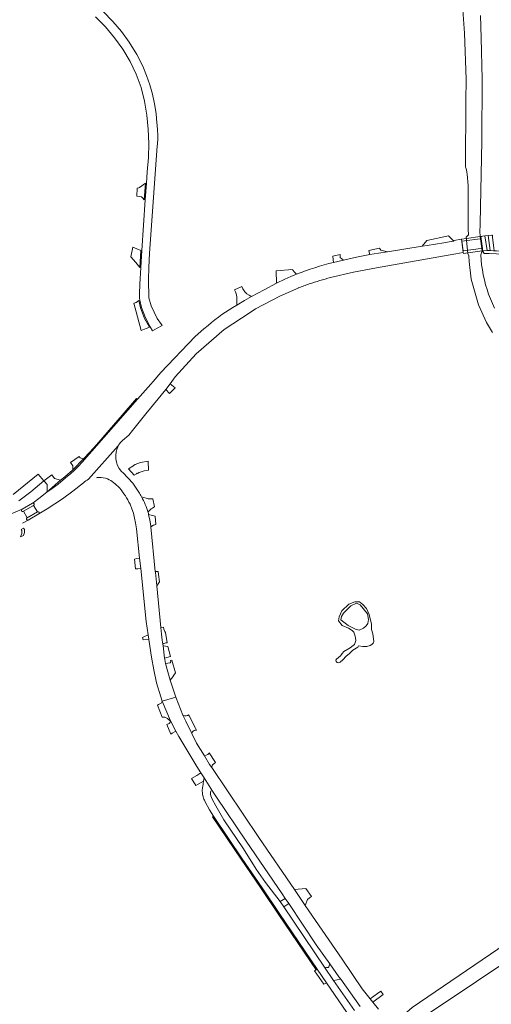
# Model space of a CAD drawing. Header units: metres. Extents: x 166325 to 190320, y 381923 to 404576.
# Tile 530 of 656: x 170844 to 171041, y 394180 to 394592. Entities that reach past the tile are written whole.
import ezdxf

# ---------------------------------------------------------------- set-up
doc = ezdxf.new("R2010")
doc.units = ezdxf.units.M
for name, color, linetype, lineweight in [('B-WE-OG-WATER_BEEK-GV', 8, 'Continuous', 18), ('B-WE-OG-WATER_MEER-GV', 8, 'Continuous', 18), ('B-WE-VH-VERHARDING_ASFALT-GV', 8, 'Continuous', 18), ('B-WE-VH-VERHARDING_BETON-GV', 8, 'Continuous', 18), ('B-WE-VH-VERHARDING_BETONSTRAATSTEEN-GV', 8, 'Continuous', 18), ('B-WE-VH-VERHARDING_HALFVERHARDING-GV', 8, 'Continuous', 18), ('B-WE-VH-VERHARDING_STRAATBAKSTEEN-GV', 8, 'Continuous', 18)]:
    doc.layers.add(name, color=color, linetype=linetype, lineweight=lineweight)

msp = doc.modelspace()

# ---------------------------------------------------------------- linework, layer by layer
at = {"layer": 'B-WE-OG-WATER_BEEK-GV', "flags": 128}
for points in [[(171028.442, 394599.71), (171029.433, 394586.051), (171030.131, 394566.856), (171030.025, 394557.584), (171029.861, 394530.25), (171029.893, 394529.991), (171030.003, 394529.653), (171030.259, 394528.837), (171030.452, 394527.958), (171030.567, 394527.066), (171030.941, 394522.344), (171030.975, 394504.1), (171031.102, 394501.731), (171030.105, 394500.731), (171030.751, 394493.823), (171031.282, 394492.872), (171031.288, 394492.742), (171031.437, 394490.444), (171032.168, 394483.148), (171035.337, 394472.416), (171038.611, 394464.997), (171041.068, 394460.764)], [(171036.876, 394486.992), (171036.568, 394489.12), (171036.339, 394491.258), (171036.191, 394493.37), (171036.79, 394495), (171036.666, 394495.974), (171036.153, 394499.981), (171036.031, 394500.935), (171035.87, 394503.185), (171035.897, 394505.769), (171035.91, 394506.367), (171036.687, 394540.908), (171036.82, 394566.815), (171036.441, 394584.058), (171036.114, 394593.467)]]:
    msp.add_lwpolyline(points, dxfattribs=at)
at = {"layer": 'B-WE-OG-WATER_BEEK-GV'}
msp.add_lwpolyline([(171041.978, 394470.979, -0.0730696), (171036.876, 394486.992)], format="xyb", dxfattribs=at)
at = {"layer": 'B-WE-OG-WATER_MEER-GV', "flags": 128}
for points in [[(170991.538, 394331.536), (170991.157, 394334.733), (170990.59, 394336.538), (170990.59, 394338.705), (170989.634, 394342.763), (170988.473, 394345.343), (170986.873, 394347.045), (170985.479, 394348.051), (170983.544, 394348.051), (170981.041, 394347.071), (170978.2, 394344.276), (170977.013, 394341.851), (170976.703, 394340.2), (170978.329, 394338.136), (170980.987, 394337.079), (170982.432, 394336.047), (170983.174, 394335.389), (170983.718, 394333.755), (170983.849, 394332.838), (170984.061, 394331.927), (170983.798, 394331.111), (170983.456, 394330.274), (170982.938, 394329.799), (170981.698, 394328.871), (170979.043, 394327.304), (170978.347, 394326.548), (170977.954, 394326.135), (170977.581, 394325.449), (170975.977, 394324.169), (170975.695, 394323.755), (170975.856, 394323.181), (170976.172, 394322.687), (170976.635, 394322.577), (170977.503, 394322.929), (170978.541, 394323.776), (170979.953, 394325.329), (170981.226, 394326.361), (170982.698, 394327.914), (170984.857, 394329.157), (170985.16, 394329.651), (170986.979, 394329.449), (170988.664, 394329.449), (170989.944, 394329.772), (170990.731, 394330.195), (170991.235, 394330.77)], [(170985.842, 394346.804), (170988.864, 394343.048), (170989.303, 394340.734), (170988.964, 394338.988), (170988.396, 394338.008), (170987.166, 394337.027), (170985.351, 394336.305), (170983.803, 394336.64), (170980.791, 394338.185), (170977.787, 394340.554), (170978.031, 394342.005), (170978.897, 394343.399), (170980.216, 394344.792), (170981.894, 394346.443), (170984.268, 394347.501)]]:
    msp.add_lwpolyline(points, close=True, dxfattribs=at)
at = {"layer": 'B-WE-VH-VERHARDING_ASFALT-GV', "flags": 128}
for points in [[(170875.23, 394592.877), (170879.41, 394588.68), (170883.225, 394584.148), (170886.651, 394579.315), (170889.662, 394574.214), (170892.238, 394568.879), (170894.361, 394563.349), (170895.712, 394557.547), (170896.682, 394551.709), (170897.278, 394545.82), (170897.497, 394539.906), (170897.338, 394533.989), (170896.802, 394528.095), (170896.481, 394523.265), (170896.016, 394516.262), (170894.614, 394495.144), (170894.142, 394487.962), (170893.739, 394481.076), (170893.642, 394476.98), (170893.598, 394475.101), (170893.753, 394474.331), (170894.384, 394471.199), (170896.066, 394466.898), (170898.117, 394463.234), (170899.077, 394461.518), (170901.053, 394462.659), (170903.029, 394463.8), (170902.779, 394464.113), (170901.031, 394466.729), (170898.446, 394471.951), (170897.567, 394475.311), (170897.378, 394482.956), (170897.518, 394488.019), (170897.831, 394493.95), (170900.972, 394538.711), (170900.975, 394538.731), (170901.025, 394539.108), (170901.071, 394539.486), (170901.112, 394539.864), (170901.148, 394540.243), (170901.179, 394540.622), (170901.206, 394541.001), (170901.252, 394542), (170901.266, 394543.001), (170901.246, 394544), (170901.194, 394544.999), (170901.108, 394545.996), (170900.99, 394546.989), (170900.952, 394547.687), (170900.913, 394548.339), (170900.522, 394552.438), (170899.89, 394556.507), (170899.017, 394560.531), (170897.908, 394564.497), (170896.565, 394568.39), (170894.995, 394572.196), (170892.463, 394577.058), (170889.253, 394582.262), (170886.043, 394586.709), (170882.52, 394590.911), (170878.27, 394595.292)], [(170973.471, 394483.778), (170983.026, 394486.023), (170992.664, 394487.879), (171025.833, 394493.755), (171028.922, 394494.271), (171028.204, 394499.918), (171028.176, 394499.913), (171025.02, 394499.344), (171025.023, 394498.967), (171023.026, 394498.684), (171020.786, 394498.367), (171013.881, 394497.231), (171011.789, 394496.888), (170997.286, 394494.507), (170993.537, 394493.98), (170989.799, 394493.375), (170984.286, 394492.336), (170978.808, 394491.126), (170974.743, 394490.113)], [(170959.224, 394485.173), (170956.793, 394484.193), (170954.384, 394483.162), (170950.919, 394481.44), (170945.658, 394478.708), (170940.456, 394475.865), (170937.529, 394474.202), (170934.24, 394472.279)], [(170896.323, 394426.778), (170904.586, 394436.935), (170906.475, 394439.258), (170908.541, 394442.248), (170917.293, 394451.871), (170928.963, 394462.022), (170939.828, 394469.232), (170942.099, 394470.726), (170952.583, 394476.215), (170959.852, 394479.399), (170959.943, 394479.435), (170960.033, 394479.47)], [(170922.285, 394463.784), (170920.526, 394462.376), (170916.886, 394459.119), (170902.593, 394444.02), (170899.322, 394440.335), (170898.279, 394439.143), (170892.818, 394432.904), (170891.865, 394431.815), (170869.706, 394406.531), (170868.101, 394404.847), (170866.44, 394403.219), (170864.723, 394401.65), (170862.756, 394399.973), (170859.627, 394397.393), (170857.147, 394395.469), (170854.954, 394393.957), (170851.544, 394391.316), (170849.127, 394389.563), (170848.829, 394389.346)], [(170872.365, 394399.372), (170884.671, 394413.399), (170884.838, 394413.592), (170885.293, 394414.198), (170885.571, 394414.569), (170886.428, 394415.536), (170886.516, 394415.64), (170889.104, 394417.85), (170890.622, 394419.769), (170896.323, 394426.778)], [(170884.838, 394413.592), (170884.671, 394413.399), (170872.365, 394399.372)], [(170843.25, 394390.401), (170848.238, 394394.169), (170853.679, 394398.783), (170851.305, 394401.55), (170840.777, 394393.046)], [(170875.653, 394400.059), (170875.865, 394400.139), (170876.745, 394400.176), (170877.623, 394400.133), (170878.495, 394400.01), (170879.351, 394399.809), (170880.186, 394399.53), (170880.992, 394399.177), (170881.612, 394398.891), (170883.51, 394397.429), (170885.244, 394395.777)], [(170893.286, 394394.041), (170890.854, 394397.719), (170886.774, 394402.023), (170886.077, 394402.688)], [(170851.537, 394384.951), (170855.031, 394387.038), (170861.484, 394391.167), (170865.8, 394394.397), (170870.186, 394397.869)], [(170849.313, 394388.45), (170851.024, 394385.799)], [(170889.647, 394388.941), (170890.406, 394387.088), (170891.042, 394385.19), (170891.517, 394383.164), (170891.992, 394381.137), (170892.381, 394378.586), (170893.659, 394366.416), (170894.115, 394362.08), (170896.451, 394339.84), (170897.201, 394334.277), (170897.445, 394332.463), (170897.455, 394332.389), (170898.689, 394324.973), (170899.536, 394319.591), (170900.736, 394314.276), (170901.246, 394312.413), (170901.923, 394310.229), (170903.031, 394306.569), (170908.769, 394308.255), (170906.445, 394315.396), (170904.503, 394322.253), (170904.189, 394323.918), (170904.079, 394324.498), (170904.063, 394324.585), (170903.451, 394329.64), (170903.353, 394330.364), (170903.122, 394332.079), (170902.838, 394334.524), (170902.692, 394335.971), (170902.547, 394337.408), (170900.8, 394354.775), (170900.238, 394360.362), (170900.195, 394360.787)], [(170844.579, 394386.847), (170839.061, 394384.485), (170838.273, 394384.148), (170834.986, 394382.621), (170833.718, 394382.032), (170832.878, 394381.642), (170831.44, 394381.086), (170823.795, 394378.104), (170818.882, 394376.065), (170817.07, 394375.313), (170812.219, 394373.299), (170789.874, 394364.025), (170785.124, 394362.053), (170765.025, 394353.711)], [(170846.654, 394383.236), (170845.131, 394386.001)], [(170900.195, 394360.787), (170898.315, 394379.476), (170898.277, 394379.856), (170897.935, 394382.301), (170897.404, 394384.712)], [(170844.749, 394381.031), (170847.102, 394382.341)], [(170993.418, 394177.61), (170991.087, 394180.551), (170990, 394181.923), (170986.649, 394186.151), (170978.294, 394198.575), (170964.408, 394218.813), (170962.897, 394221.022), (170958.322, 394227.71), (170943.422, 394249.491), (170923.834, 394278.719), (170922.926, 394280.075), (170920.755, 394283.629), (170917.455, 394289.034), (170915.479, 394292.995), (170912.926, 394298.115), (170911.658, 394300.677), (170908.769, 394308.255), (170903.031, 394306.569), (170906.594, 394298.315), (170906.747, 394298.019), (170908.813, 394294.039), (170909.997, 394291.757), (170917.582, 394279.223), (170919.287, 394276.566), (170920.605, 394274.513), (170924.184, 394268.938), (170925.814, 394266.398), (170938.197, 394248.015), (170953.28, 394225.893), (170954.514, 394224.037), (170955.983, 394221.827), (170967.473, 394204.543), (170973.084, 394196.67), (170976.971, 394191.216), (170977.686, 394190.213), (170985.786, 394178.848)], [(170983.456, 394177.163), (170974.658, 394189.67), (170970.866, 394195.284), (170953.888, 394220.424), (170952.358, 394222.689), (170946.25, 394230.716), (170942.385, 394236.278), (170937.075, 394244.793), (170928.833, 394256.853), (170925.451, 394262.763), (170923.98, 394265.572), (170923.423, 394266.975), (170923.238, 394267.648), (170923.231, 394268.135), (170923.313, 394268.595), (170923.458, 394268.856), (170923.815, 394268.993), (170924.184, 394268.938), (170920.605, 394274.513), (170920.37, 394273.045), (170920.013, 394270.81)], [(170921.057, 394264.44), (170922.853, 394261.116), (170924.514, 394258.403)], [(170924.514, 394258.403), (170936.5, 394240.623), (170944.808, 394228.394), (170952.204, 394217.434), (170967.869, 394194.337), (170971.704, 394188.694), (170980.26, 394176.316)]]:
    msp.add_lwpolyline(points, dxfattribs=at)
at = {"layer": 'B-WE-VH-VERHARDING_ASFALT-GV'}
for points in [[(170974.743, 394490.113, 0.0323326), (170959.224, 394485.173)], [(170964.573, 394481.135, -0.0205555), (170973.471, 394483.778)], [(170960.033, 394479.47, -0.0107951), (170964.573, 394481.135)], [(170934.24, 394472.279, 0.0435322), (170922.285, 394463.784)], [(170886.077, 394402.688, -0.3177762), (170884.838, 394413.592)], [(170870.186, 394397.869, -0.087495), (170872.365, 394399.372)], [(170885.244, 394395.777, -0.0726958), (170889.647, 394388.941)], [(170894.477, 394392.053, 0.0185747), (170893.286, 394394.041)], [(170897.198, 394385.465, 0.0559892), (170894.477, 394392.053)], [(170848.829, 394389.346, -1.0896526), (170849.313, 394388.45)], [(170851.024, 394385.799, -0.9190197), (170851.537, 394384.951)], [(170897.404, 394384.712, 0.0052802), (170897.198, 394385.465)], [(170920.013, 394270.81, 0.0465939), (170919.853, 394269.051)], [(170919.853, 394269.051, 0.0862519), (170920.415, 394265.85)], [(170920.415, 394265.85, 0.0410255), (170921.057, 394264.44)]]:
    msp.add_lwpolyline(points, format="xyb", dxfattribs=at)
at = {"layer": 'B-WE-VH-VERHARDING_ASFALT-GV', "flags": 128}
msp.add_lwpolyline([(170849.313, 394388.45), (170845.131, 394386.001), (170846.654, 394383.236), (170851.024, 394385.799)], close=True, dxfattribs=at)
at = {"layer": 'B-WE-VH-VERHARDING_BETON-GV', "flags": 128}
for points in [[(170848.829, 394389.346), (170844.579, 394386.847)], [(170845.131, 394386.001), (170849.313, 394388.45)], [(170851.024, 394385.799), (170846.654, 394383.236)], [(170847.102, 394382.341), (170851.537, 394384.951)]]:
    msp.add_lwpolyline(points, dxfattribs=at)
at = {"layer": 'B-WE-VH-VERHARDING_BETON-GV'}
for points in [[(170844.579, 394386.847, 1.1603577), (170845.131, 394386.001)], [(170846.654, 394383.236, 1.0058091), (170847.102, 394382.341)]]:
    msp.add_lwpolyline(points, format="xyb", dxfattribs=at)
at = {"layer": 'B-WE-VH-VERHARDING_BETONSTRAATSTEEN-GV', "flags": 128}
for points in [[(170896.082, 394523.292), (170893.625, 394521.541), (170893.266, 394521.353), (170892.676, 394521.264), (170892.512, 394517.917), (170893.671, 394517.732), (170894.431, 394517.53), (170894.928, 394517.176), (170895.617, 394516.289)], [(171022.73, 394501.277), (171013.638, 394499.329), (171011.789, 394496.888), (171013.881, 394497.231), (171020.786, 394498.367), (171023.026, 394498.684), (171025.023, 394498.967)], [(171036.026, 394499.965), (171036.422, 394500.014), (171036.313, 394500.971), (171036.031, 394500.935), (171030.284, 394500.188), (171028.204, 394499.918), (171028.326, 394498.961), (171031.609, 394499.419), (171033.777, 394499.687)], [(171037.979, 394501.188), (171036.872, 394501.044), (171036.599, 394501.009), (171036.411, 394500.984), (171036.313, 394500.971), (171036.996, 394495.008), (171037.561, 394495.029), (171038.852, 394495.077)], [(171039.255, 394501.353), (171037.979, 394501.188), (171038.852, 394495.077), (171039.803, 394495.113), (171040.149, 394495.096)], [(171041.184, 394500.626), (171041.073, 394501.589), (171040.826, 394501.557), (171039.255, 394501.353), (171040.149, 394495.096), (171041.574, 394495.024), (171041.827, 394495.011), (171041.708, 394496.044), (171041.7, 394496.119)], [(170894.215, 394495.17), (170892.471, 394495.758), (170890.827, 394496.578), (170889.936, 394492.439), (170892.14, 394490.115), (170893.743, 394487.987)], [(170989.799, 394493.375), (170993.537, 394493.98), (170997.286, 394494.507), (170994.421, 394495.231), (170993.864, 394496.041), (170989.459, 394495.106), (170989.491, 394494.943)], [(171036.882, 394495.998), (171035.156, 394495.788), (171033.177, 394495.512), (171028.841, 394494.907), (171028.922, 394494.271), (171028.981, 394493.9), (171030.041, 394494.049), (171036.79, 394495), (171036.996, 394495.008)], [(170974.743, 394490.113), (170978.808, 394491.126), (170977.488, 394492.133), (170977.438, 394493.028), (170977.417, 394493.396), (170974.331, 394492.776), (170974.356, 394492.613)], [(170893.999, 394471.086), (170893.361, 394474.252), (170892.169, 394473.387), (170891.819, 394473.184), (170891.272, 394473.12), (170894.373, 394461.676), (170896.394, 394462.487), (170896.793, 394462.647), (170897.768, 394463.039), (170895.704, 394466.727)], [(170865.934, 394403.451), (170870.261, 394407.917), (170868.844, 394408.312), (170868.407, 394408.903), (170864.76, 394406.463), (170865.706, 394405.077), (170865.799, 394403.332)], [(170860.576, 394398.977), (170858.119, 394399.714), (170856.955, 394401.221), (170853.679, 394398.783), (170853.964, 394398.424), (170854.971, 394397.157), (170854.964, 394395.863), (170854.958, 394394.644), (170854.954, 394393.957)], [(170900.151, 394383.967), (170897.404, 394384.712), (170897.935, 394382.301), (170898.277, 394379.856), (170898.315, 394379.476), (170899.512, 394380.131), (170899.96, 394380.332), (170900.375, 394380.456)], [(170901.584, 394359.561), (170901.479, 394360.793), (170900.944, 394360.797), (170900.195, 394360.787), (170900.238, 394360.362), (170900.8, 394354.775), (170901.935, 394356.491)], [(170905.454, 394329.478), (170903.451, 394329.64), (170904.063, 394324.585), (170904.079, 394324.498), (170906.605, 394325.185)], [(170906.681, 394292.797), (170907.218, 394293.11), (170908.813, 394294.039), (170906.747, 394298.019), (170906.06, 394297.233), (170905.089, 394296.816)], [(170925.437, 394280.853), (170922.782, 394284.872), (170922.58, 394284.586), (170922.159, 394284.283), (170920.755, 394283.629), (170922.926, 394280.075), (170923.834, 394278.719), (170923.958, 394279.576), (170924.157, 394279.912), (170924.638, 394280.276)], [(170967.869, 394194.337), (170952.204, 394217.434), (170944.808, 394228.394), (170936.5, 394240.623), (170924.514, 394258.403), (170924.128, 394258.154), (170936.151, 394240.386), (170944.459, 394228.157), (170951.854, 394217.197), (170967.501, 394194.128)], [(170967.869, 394194.337), (170967.501, 394194.128), (170966.77, 394193.713), (170970.689, 394188.093), (170971.704, 394188.694)], [(170974.658, 394189.67), (170977.686, 394190.213), (170976.971, 394191.216), (170973.084, 394196.67), (170972.708, 394195.354), (170972.403, 394195.105), (170971.793, 394195.038), (170970.866, 394195.284)]]:
    msp.add_lwpolyline(points, close=True, dxfattribs=at)
for points in [[(171048.268, 394494.648), (171047.084, 394494.656), (171046.283, 394494.661), (171042.814, 394494.961), (171041.827, 394495.011), (171041.574, 394495.024), (171040.149, 394495.096), (171039.803, 394495.113), (171038.852, 394495.077), (171037.561, 394495.029), (171036.996, 394495.008), (171037.038, 394494.641), (171037.598, 394493.829), (171039.795, 394493.912), (171042.732, 394493.764), (171046.227, 394493.461), (171048.32, 394493.448)], [(170904.514, 394335.32), (170904.257, 394335.699), (170903.718, 394336.637), (170903.637, 394337.461), (170902.547, 394337.408), (170902.692, 394335.971), (170902.838, 394334.524), (170903.122, 394332.079), (170903.353, 394330.364)], [(170905.12, 394330.979), (170904.514, 394335.32)]]:
    msp.add_lwpolyline(points, dxfattribs=at)
at = {"layer": 'B-WE-VH-VERHARDING_BETONSTRAATSTEEN-GV'}
msp.add_lwpolyline([(170903.353, 394330.364, -0.1511161), (170905.12, 394330.979)], format="xyb", dxfattribs=at)
at = {"layer": 'B-WE-VH-VERHARDING_HALFVERHARDING-GV'}
for points in [[(170898.273, 394391.164, -0.0887237), (170894.477, 394392.053)], [(170899.224, 394391.155, -0.02209), (170898.273, 394391.164)]]:
    msp.add_lwpolyline(points, format="xyb", dxfattribs=at)
at = {"layer": 'B-WE-VH-VERHARDING_HALFVERHARDING-GV', "flags": 128}
msp.add_lwpolyline([(170897.198, 394385.465), (170897.565, 394386.019), (170897.996, 394386.526), (170898.484, 394386.977), (170899.023, 394387.366), (170899.605, 394387.688), (170899.916, 394387.824), (170899.224, 394391.155)], dxfattribs=at)
for points in [[(170903.031, 394306.569), (170902.819, 394306.049), (170902.595, 394305.764), (170901.517, 394305.103), (170901.085, 394304.865), (170903.106, 394299.786), (170903.455, 394299.902), (170904.196, 394299.844), (170905.305, 394299.224), (170906.747, 394298.019), (170906.594, 394298.315)], [(170918.095, 394271.774), (170920.37, 394273.045), (170920.605, 394274.513), (170919.287, 394276.566), (170917.503, 394275.448), (170915.393, 394274.125), (170917.117, 394271.228)], [(171001.849, 394173.361), (171007.306, 394166.193), (171009.39, 394168.497), (171007.082, 394171.025), (171089.4, 394226.087), (171085.831, 394230.921), (171083.953, 394230.363), (171082.493, 394229.578), (171079.125, 394227.165), (171007.553, 394178.384)]]:
    msp.add_lwpolyline(points, close=True, dxfattribs=at)
at = {"layer": 'B-WE-VH-VERHARDING_STRAATBAKSTEEN-GV', "flags": 128}
for points in [[(171036.422, 394500.014), (171036.026, 394499.965), (171033.777, 394499.687), (171031.609, 394499.419), (171028.326, 394498.961), (171028.841, 394494.907), (171033.177, 394495.512), (171035.156, 394495.788), (171036.882, 394495.998)], [(170958.398, 394486.096), (170957.735, 394486.938), (170957.608, 394487.156), (170950.762, 394486.548), (170950.919, 394481.44), (170954.384, 394483.162), (170956.793, 394484.193), (170959.224, 394485.173)], [(170938.496, 394476.93), (170937.657, 394477.807), (170936.794, 394479.059), (170936.362, 394480.074), (170933.26, 394478.607), (170933.741, 394477.776), (170934.137, 394476.623), (170934.25, 394475.521), (170934.24, 394472.279), (170937.529, 394474.202), (170940.456, 394475.865), (170940.161, 394476.005), (170939.383, 394476.373)], [(170908.473, 394437.638), (170906.475, 394439.258), (170904.586, 394436.935), (170906.094, 394435.253)], [(170865.934, 394403.451), (170865.799, 394403.332), (170865.397, 394402.978), (170864.821, 394402.47), (170864.672, 394402.339), (170863.574, 394401.37), (170862.405, 394400.437), (170860.576, 394398.977), (170854.954, 394393.957), (170857.147, 394395.469), (170859.627, 394397.393), (170862.756, 394399.973), (170864.723, 394401.65), (170866.44, 394403.219), (170868.101, 394404.847), (170869.706, 394406.531), (170891.865, 394431.815), (170892.818, 394432.904), (170892.751, 394432.962), (170892.422, 394433.241), (170886.312, 394426.149), (170880.932, 394419.897), (170875.666, 394413.798), (170872.857, 394410.766), (170870.261, 394407.917)], [(170897.416, 394403.153), (170897.242, 394406.928), (170894.042, 394406.413), (170892.896, 394406.013), (170891.78, 394405.539), (170891.122, 394405.218), (170890.764, 394404.875), (170889.04, 394403.818), (170891.432, 394401.144), (170892.287, 394401.718), (170892.669, 394401.9), (170892.716, 394401.823), (170893.458, 394402.247), (170895.557, 394402.867)], [(170845.508, 394378.314), (170845.191, 394378.895), (170844.202, 394378.381), (170844.396, 394377.953), (170844.5, 394377.41), (170844.456, 394376.748), (170844.21, 394375.983), (170843.861, 394375.361), (170845.087, 394375.883), (170845.263, 394376.236), (170845.538, 394377.134), (170845.599, 394377.781)], [(170893.659, 394366.416), (170892.511, 394366.203), (170891.511, 394366.017), (170891.933, 394361.886), (170892.903, 394361.972), (170894.115, 394362.08)], [(170897.201, 394334.277), (170895.433, 394333.475), (170894.92, 394333.242), (170895.081, 394332.227), (170897.445, 394332.463)], [(170907.953, 394317.37), (170908.692, 394318.337), (170907.066, 394323.672), (170906.566, 394323.581), (170906.771, 394323.001), (170906.355, 394322.635), (170904.503, 394322.253), (170906.445, 394315.396), (170907.511, 394316.792)], [(170916.994, 394295.198), (170914.348, 394300.365), (170914.154, 394300.782), (170913.663, 394300.507), (170913.074, 394300.409), (170912.463, 394300.423), (170911.658, 394300.677), (170912.926, 394298.115), (170915.479, 394292.995), (170915.779, 394293.701), (170916.1, 394294.018), (170916.442, 394294.248), (170916.703, 394294.376), (170917.143, 394294.462), (170917.423, 394294.394)], [(170964.708, 394224.249), (170965.454, 394224.776), (170963.149, 394228.163), (170958.322, 394227.71), (170962.897, 394221.022), (170963.767, 394223.586)], [(170953.888, 394220.424), (170955.983, 394221.827), (170954.514, 394224.037), (170952.358, 394222.689)], [(170993.091, 394184.19), (170990, 394181.923), (170991.087, 394180.551), (170995.446, 394183.767), (170994.424, 394185.167)]]:
    msp.add_lwpolyline(points, close=True, dxfattribs=at)

doc.saveas('drawing.dxf')
